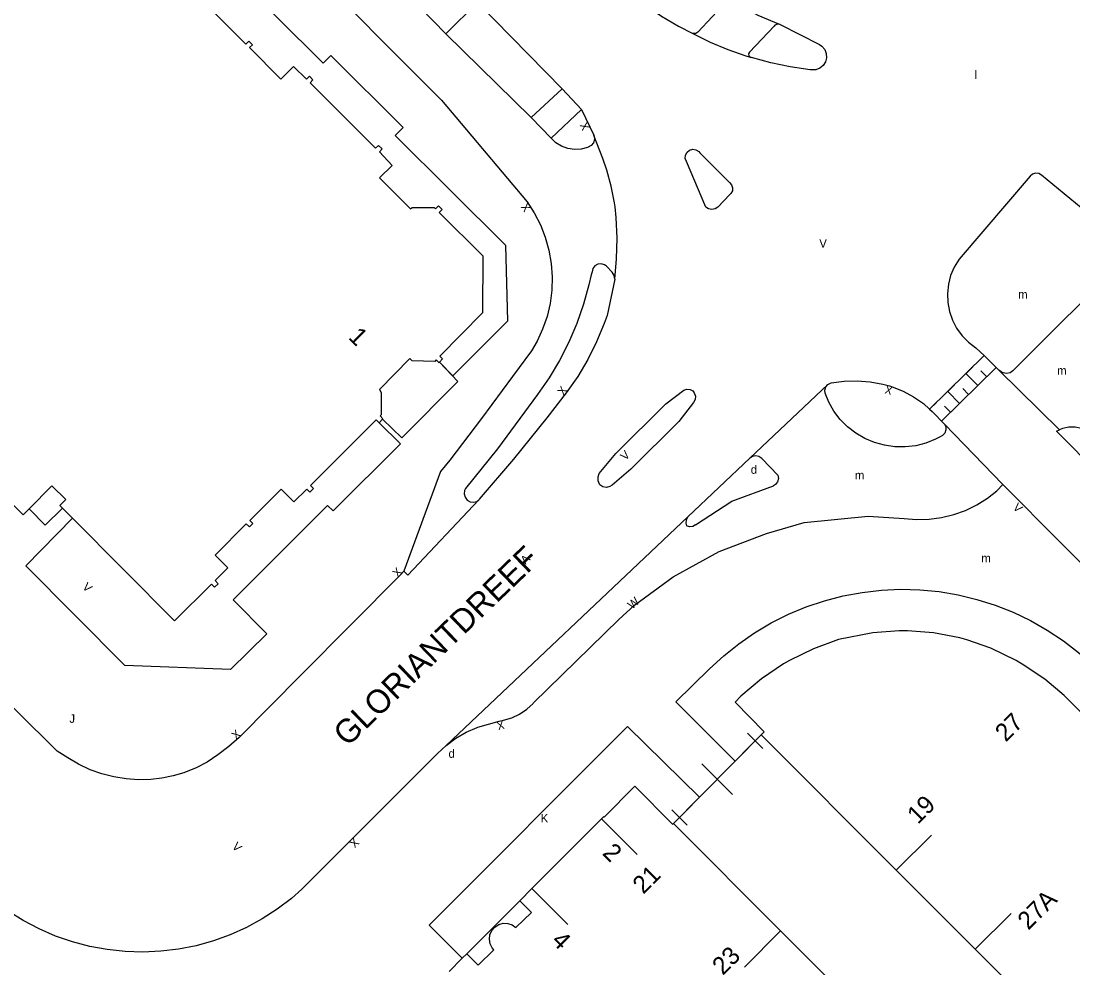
# Model space of a CAD drawing. Extents: x 134999 to 136502, y 457398 to 459002.
# Drawn here: x 136077.4 to 136139.7, y 458514.6 to 458570.7 of the extents above; entities that cross this region are included whole.
import ezdxf

# ---------------------------------------------------------------- set-up
doc = ezdxf.new("R2010")
doc.units = 0
for name, color, linetype in [('RI_DGTB_15', 7, 'Continuous'), ('RI_DGTB_2', 7, 'Continuous'), ('RI_DGTB_29', 7, 'Continuous'), ('RI_DGTB_30', 7, 'Continuous'), ('RI_DGTB_31', 7, 'Continuous'), ('RI_DGTB_35', 7, 'Continuous'), ('RI_DGTB_36', 7, 'Continuous'), ('RI_DGTB_37', 7, 'Continuous'), ('RI_DGTB_43', 7, 'Continuous'), ('RI_DGTB_48', 7, 'Continuous'), ('RI_DGTB_53', 7, 'Continuous'), ('RI_DGTB_54', 7, 'Continuous'), ('RI_DGTB_7', 7, 'Continuous')]:
    doc.layers.add(name, color=color, linetype=linetype)

msp = doc.modelspace()

# ---------------------------------------------------------------- linework, layer by layer
at = {"layer": 'RI_DGTB_15'}
for p, q in [((136111.815, 458523.435), (136113.939, 458521.317)), ((136129.278, 458520.398), (136131.371, 458522.474)), ((136107.701, 458519.303), (136109.826, 458517.184)), ((136133.952, 458515.717), (136136.075, 458517.837)), ((136122.431, 458516.809), (136120.284, 458514.657))]:
    msp.add_line(p, q, dxfattribs=at)
at = {"layer": 'RI_DGTB_2'}
for p, q in [((136129.278, 458520.398), (136121.281, 458528.409)), ((136111.815, 458523.435), (136107.701, 458519.303)), ((136116.08, 458523.16), (136122.43, 458516.808)), ((136107.701, 458519.303), (136106.98, 458518.58)), ((136106.98, 458518.58), (136103.84, 458515.44)), ((136122.43, 458516.808), (136127.342, 458511.895))]:
    msp.add_line(p, q, dxfattribs=at)
for points in [[(136096.617, 458564.975), (136094.561, 458567.031), (136094.731, 458567.211), (136094.521, 458567.421), (136094.341, 458567.241), (136093.581, 458568.001), (136092.821, 458567.241), (136090.961, 458569.111), (136091.141, 458569.281), (136090.931, 458569.501), (136090.751, 458569.321), (136088.891, 458571.181)], [(136096.617, 458564.975), (136098.441, 458563.151), (136098.621, 458563.321), (136098.831, 458563.111), (136098.671, 458562.931), (136099.421, 458562.131), (136098.671, 458561.391), (136100.511, 458559.561), (136100.601, 458559.651), (136101.911, 458559.641), (136101.991, 458559.561), (136102.171, 458559.741), (136102.381, 458559.531), (136102.201, 458559.351), (136104.791, 458556.781), (136104.781, 458553.411), (136102.241, 458550.841), (136102.411, 458550.671), (136102.231, 458550.482)], [(136102.231, 458550.482), (136102.201, 458550.451), (136102.021, 458550.621), (136101.941, 458550.521), (136100.611, 458550.551), (136100.461, 458550.701), (136098.661, 458548.861), (136098.771, 458548.691), (136098.761, 458547.371), (136098.701, 458547.311), (136098.861, 458547.121), (136098.856, 458547.115)], [(136092.841, 458542.961), (136093.601, 458542.201), (136094.361, 458542.961), (136094.551, 458542.781), (136094.761, 458542.991), (136094.581, 458543.171), (136098.471, 458547.071), (136098.656, 458546.896)], [(136098.856, 458547.115), (136098.656, 458546.896)], [(136077.925, 458541.797), (136077.561, 458541.431), (136074.971, 458544.021), (136075.081, 458544.241)], [(136079.895, 458541.836), (136079.741, 458541.991), (136080.091, 458542.341), (136079.271, 458543.151), (136077.925, 458541.797)], [(136080.478, 458541.25), (136086.531, 458535.161), (136088.711, 458537.341), (136088.901, 458537.151), (136089.111, 458537.361), (136088.931, 458537.541), (136089.691, 458538.301), (136088.931, 458539.051), (136090.781, 458540.901), (136090.961, 458540.721), (136091.171, 458540.931), (136090.991, 458541.111), (136092.841, 458542.961)], [(136080.478, 458541.25), (136079.895, 458541.836)], [(136136.534, 458532.723), (136136.38, 458532.82), (136134.89, 458533.54), (136133.46, 458534.04), (136133.04, 458534.15), (136131.49, 458534.45), (136129.94, 458534.56), (136129.45, 458534.56), (136127.89, 458534.46), (136125.86, 458534.06), (136124.38, 458533.51), (136122.96, 458532.82), (136122.6, 458532.62), (136121.3, 458531.73), (136120.07, 458530.7), (136119.73, 458530.35), (136121.46, 458528.59), (136121.281, 458528.409)], [(136141.225, 458528.74), (136139.23, 458530.73), (136138.07, 458531.71), (136136.73, 458532.6), (136136.534, 458532.723)], [(136111.815, 458523.435), (136111.95, 458523.57), (136111.98, 458523.54), (136113.8, 458525.37), (136116.03, 458523.11), (136116.08, 458523.16)], [(136133.952, 458515.717), (136129.278, 458520.398)], [(136103.84, 458515.44), (136104.51, 458514.76), (136105.44, 458515.67), (136105.342, 458515.79), (136105.221, 458516.034), (136105.177, 458516.303), (136105.212, 458516.573), (136105.323, 458516.822), (136105.502, 458517.028), (136105.732, 458517.174), (136105.995, 458517.246), (136106.267, 458517.24), (136106.526, 458517.156), (136106.75, 458517), (136107.67, 458517.89), (136106.98, 458518.58)], [(136137.22, 458512.444), (136133.952, 458515.717)], [(136103.575, 458515.175), (136102.79, 458514.39)], [(136103.84, 458515.44), (136103.575, 458515.175)]]:
    msp.add_lwpolyline(points, dxfattribs=at)
at = {"layer": 'RI_DGTB_31'}
for p, q in [((136134.076, 458550.465), (136134.495, 458550.874)), ((136131.949, 458546.985), (136135.179, 458550.145)), ((136133, 458549.412), (136133.807, 458550.202)), ((136134.641, 458549.618), (136134.291, 458549.976)), ((136134.103, 458549.092), (136133.403, 458549.807)), ((136131.923, 458548.358), (136132.73, 458549.148)), ((136133.026, 458548.038), (136132.327, 458548.753)), ((136133.564, 458548.565), (136133.215, 458548.923)), ((136132.488, 458547.512), (136132.138, 458547.869))]:
    msp.add_line(p, q, dxfattribs=at)
msp.add_lwpolyline([(136131.251, 458547.701), (136131.654, 458548.095)], dxfattribs=at)
at = {"layer": 'RI_DGTB_48'}
for p, q in [((136116.431, 458523.515), (136120.928, 458528.053)), ((136121.382, 458527.604), (136120.474, 458528.503)), ((136119.588, 458524.885), (136117.772, 458526.684)), ((136116.885, 458523.065), (136115.977, 458523.965))]:
    msp.add_line(p, q, dxfattribs=at)
for points in [[(136119.743, 458526.857), (136121.281, 458528.409)], [(136117.622, 458524.717), (136119.743, 458526.857)], [(136116.08, 458523.16), (136117.622, 458524.717)]]:
    msp.add_lwpolyline(points, dxfattribs=at)
at = {"layer": 'RI_DGTB_53'}
for p, q in [((136104.485, 458571.785), (136102.606, 458569.934)), ((136109.486, 458566.663), (136104.485, 458571.785)), ((136102.606, 458569.934), (136101.088, 458571.487)), ((136102.606, 458569.934), (136107.65, 458564.98)), ((136120.62, 458568.555), (136120.703, 458568.532)), ((136107.65, 458564.98), (136109.486, 458566.663)), ((136109.486, 458566.663), (136110.631, 458565.448)), ((136108.834, 458563.744), (136110.631, 458565.448)), ((136108.834, 458563.744), (136107.65, 458564.98)), ((136134.495, 458550.874), (136131.251, 458547.701)), ((136134.495, 458550.874), (136135.356, 458550.013)), ((136138.94, 458546.48), (136135.356, 458550.013)), ((136144.126, 458540.974), (136138.907, 458546.26)), ((136116.931, 458541.313), (136120.608, 458544.795)), ((136122.268, 458543.789), (136121.314, 458544.777)), ((136119.546, 458542.253), (136122.003, 458543.152)), ((136135.241, 458542.865), (136135.589, 458543.234)), ((136117.392, 458540.847), (136119.546, 458542.253)), ((136102.617, 458527.785), (136116.931, 458541.313)), ((136123.819, 458540.991), (136127.621, 458541.361)), ((136127.621, 458541.361), (136129.738, 458541.225)), ((136121.597, 458540.328), (136123.819, 458540.991)), ((136118.78, 458539.265), (136121.597, 458540.328)), ((136116.072, 458537.77), (136118.78, 458539.265)), ((136113.78, 458536.094), (136116.072, 458537.77)), ((136112.851, 458535.232), (136113.78, 458536.094))]:
    msp.add_line(p, q, dxfattribs=at)
for points in [[(136068.43, 458600), (136102.341, 458566.002), (136107.409, 458559.986), (136107.841, 458559.321), (136108.203, 458558.617), (136108.493, 458557.879), (136108.707, 458557.116), (136108.843, 458556.335), (136108.9, 458555.544), (136108.876, 458554.752), (136108.773, 458553.966), (136108.592, 458553.195), (136108.333, 458552.445), (136108.001, 458551.726), (136107.671, 458551.157), (136106.54, 458549.64), (136104.718, 458547.137), (136102.831, 458544.681), (136102.29, 458544), (136100.12, 458538.1)], [(136085.911, 458600), (136111.81, 458573.977), (136112.62, 458573.136), (136113.485, 458572.352), (136114.403, 458571.629), (136115.367, 458570.971), (136116.374, 458570.381), (136117.237, 458569.945)], [(136119.218, 458572.113), (136119.286, 458572.025), (136119.28, 458571.913), (136119.219, 458571.842), (136117.516, 458570.026), (136117.401, 458569.945), (136117.261, 458569.938), (136117.237, 458569.945)], [(136119.218, 458572.113), (136120.13, 458571.542), (136121.082, 458571.04), (136122.069, 458570.611), (136122.407, 458570.483)], [(136122.407, 458570.483), (136122.246, 458570.5), (136122.096, 458570.439), (136122.038, 458570.384), (136120.595, 458568.849), (136120.533, 458568.748), (136120.548, 458568.631), (136120.62, 458568.555)], [(136122.407, 458570.483), (136124.729, 458569.299), (136124.878, 458569.195), (136125.039, 458569), (136125.132, 458568.765), (136125.147, 458568.513), (136125.083, 458568.268), (136124.947, 458568.055), (136124.751, 458567.895), (136124.515, 458567.804), (136124.262, 458567.791), (136124.173, 458567.8), (136123.001, 458567.966), (136121.842, 458568.21), (136120.703, 458568.532)], [(136117.237, 458569.945), (136118.252, 458569.432), (136119.3, 458568.992), (136120.376, 458568.626), (136120.62, 458568.555)], [(136120.62, 458568.555), (136120.66, 458568.539), (136120.703, 458568.532)], [(136110.631, 458565.448), (136111.358, 458563.928), (136111.37, 458563.898)], [(136111.37, 458563.898), (136111.377, 458563.877), (136111.397, 458563.673), (136111.339, 458563.477), (136111.21, 458563.318), (136111.031, 458563.22), (136110.994, 458563.205), (136110.613, 458563.103), (136110.22, 458563.08), (136109.829, 458563.136), (136109.459, 458563.269), (136109.122, 458563.475), (136108.834, 458563.744)], [(136112.61, 458555.4), (136112.714, 458556.611), (136112.738, 458557.826), (136112.683, 458559.041), (136112.62, 458559.69), (136112.59, 458559.92), (136112.402, 458560.897), (136112.136, 458561.855), (136111.89, 458562.55), (136111.37, 458563.898)], [(136116.846, 458562.372), (136116.782, 458562.554), (136116.796, 458562.747), (136116.887, 458562.918), (136117.038, 458563.038), (136117.225, 458563.088), (136117.416, 458563.059), (136117.579, 458562.955), (136117.637, 458562.887), (136119.398, 458561.119), (136119.527, 458560.986), (136119.588, 458560.811), (136119.571, 458560.627), (136119.478, 458560.467), (136119.412, 458560.408), (136118.72, 458559.67), (136118.554, 458559.558), (136118.358, 458559.52), (136118.162, 458559.561), (136118.008, 458559.664), (136116.846, 458562.372)], [(136142.906, 458557.402), (136137.89, 458561.56), (136137.724, 458561.657), (136137.533, 458561.679), (136137.349, 458561.622), (136137.206, 458561.499), (136132.996, 458556.578), (136132.712, 458556.116), (136132.5, 458555.617), (136132.363, 458555.093), (136132.304, 458554.554), (136132.325, 458554.012), (136132.426, 458553.479), (136132.604, 458552.967), (136132.855, 458552.486), (136133.174, 458552.048), (136133.554, 458551.661), (136133.987, 458551.334), (136134.016, 458551.316), (136134.495, 458550.874)], [(136136.182, 458549.973), (136142.902, 458556.664), (136143.014, 458556.837), (136143.052, 458557.039), (136143.011, 458557.24), (136142.906, 458557.402)], [(136112.61, 458555.4), (136112.572, 458555.613), (136112.46, 458555.81), (136112.11, 458556.17), (136111.996, 458556.251), (136111.804, 458556.306), (136111.605, 458556.282), (136111.432, 458556.182), (136111.31, 458556.024), (136111.26, 458555.83), (136111.21, 458555.66), (136111.077, 458555.069), (136110.753, 458553.908), (136110.353, 458552.771), (136109.878, 458551.662), (136109.331, 458550.588), (136108.714, 458549.552), (136108.03, 458548.56), (136105.66, 458545.34), (136103.77, 458542.99), (136103.713, 458542.876), (136103.685, 458542.675), (136103.735, 458542.479), (136103.857, 458542.317), (136104.032, 458542.214), (136104.232, 458542.186), (136104.429, 458542.238), (136104.555, 458542.334)], [(136112.61, 458555.4), (136112.16, 458553.25), (136111.983, 458552.763), (136111.53, 458551.687), (136111.005, 458550.644), (136110.41, 458549.64), (136109.72, 458548.66), (136108.574, 458547.179), (136106.608, 458544.744), (136104.58, 458542.36), (136104.555, 458542.334)], [(136136.182, 458549.973), (136136.016, 458549.855), (136135.818, 458549.809), (136135.617, 458549.843), (136135.463, 458549.934), (136135.356, 458550.013)], [(136125.233, 458549.165), (136125.42, 458549.25), (136126.186, 458549.352), (136126.958, 458549.374), (136127.729, 458549.317), (136128.489, 458549.18), (136128.87, 458549.08), (136129.04, 458549.02), (136129.691, 458548.759), (136130.308, 458548.426), (136130.883, 458548.025), (136131.251, 458547.701)], [(136125.233, 458549.165), (136120.608, 458544.795)], [(136132.14, 458546.81), (136132.21, 458546.667), (136132.222, 458546.47), (136132.155, 458546.284), (136132.02, 458546.14), (136131.87, 458546.05), (136131.603, 458545.914), (136131.028, 458545.687), (136130.429, 458545.536), (136129.815, 458545.463), (136129.197, 458545.471), (136128.586, 458545.558), (136127.99, 458545.724), (136127.421, 458545.965), (136126.888, 458546.277), (136126.4, 458546.655), (136125.964, 458547.094), (136125.589, 458547.585), (136125.28, 458548.12), (136125.06, 458548.64), (136125.043, 458548.829), (136125.104, 458549.017), (136125.233, 458549.165)], [(136131.251, 458547.701), (136131.409, 458547.561), (136132.14, 458546.81)], [(136132.14, 458546.81), (136135.589, 458543.234)], [(136138.907, 458546.26), (136138.764, 458546.401), (136138.94, 458546.48)], [(136143.18, 458543.874), (136140.908, 458546.178), (136140.599, 458546.401), (136140.251, 458546.555), (136139.878, 458546.634), (136139.497, 458546.632), (136139.124, 458546.552), (136138.94, 458546.48)], [(136121.314, 458544.777), (136121.148, 458544.892), (136120.953, 458544.932), (136120.757, 458544.893), (136120.608, 458544.795)], [(136122.268, 458543.789), (136122.3, 458543.592), (136122.254, 458543.398), (136122.135, 458543.238), (136122.003, 458543.152)], [(136135.589, 458543.234), (136142.43, 458536.36), (136144.78, 458534.02)], [(136129.738, 458541.225), (136130.479, 458541.162), (136131.223, 458541.18), (136131.96, 458541.277), (136132.683, 458541.452), (136133.383, 458541.704), (136134.052, 458542.03), (136134.682, 458542.425), (136135.241, 458542.865)], [(136100.12, 458538.1), (136100.35, 458537.86), (136104.555, 458542.334)], [(136116.931, 458541.313), (136116.831, 458541.144), (136116.806, 458540.949), (136116.846, 458540.79)], [(136117.392, 458540.847), (136117.223, 458540.752), (136117.029, 458540.732), (136116.846, 458540.79)], [(136100.12, 458538.1), (136099.92, 458537.88), (136094.05, 458531.98), (136090.351, 458528.251), (136089.738, 458527.726), (136089.101, 458527.23), (136088.457, 458526.8), (136087.772, 458526.439), (136087.711, 458526.411), (136087.088, 458526.163), (136086.445, 458525.974), (136085.787, 458525.844), (136085.121, 458525.771), (136084.391, 458525.754), (136083.662, 458525.801), (136082.94, 458525.913), (136082.231, 458526.091), (136081.527, 458526.343), (136080.852, 458526.666), (136080.206, 458527.041), (136079.581, 458527.451), (136074.741, 458532.211), (136067.121, 458539.881)], [(136102.617, 458527.785), (136103.185, 458528.208), (136103.798, 458528.565), (136104.446, 458528.85), (136104.5, 458528.87), (136105.76, 458529.21), (136106.01, 458529.27), (136106.505, 458529.414), (136106.971, 458529.633), (136107.398, 458529.922), (136107.775, 458530.273), (136107.8, 458530.3), (136112.851, 458535.232)], [(136102.617, 458527.785), (136102.1, 458527.3), (136096.8, 458521.99), (136094.08, 458519.26), (136093.459, 458518.72), (136092.615, 458518.08), (136091.725, 458517.505), (136090.794, 458517), (136089.827, 458516.566), (136088.831, 458516.206), (136087.81, 458515.922), (136086.771, 458515.716), (136085.72, 458515.589), (136084.661, 458515.542), (136083.603, 458515.575), (136082.549, 458515.687), (136081.507, 458515.879), (136080.483, 458516.149), (136079.482, 458516.495), (136078.51, 458516.916), (136077.572, 458517.409), (136076.674, 458517.971)]]:
    msp.add_lwpolyline(points, dxfattribs=at)
at = {"layer": 'RI_DGTB_54'}
for points in [[(136102.231, 458550.482), (136103.016, 458549.68), (136106.279, 458552.933), (136106.153, 458557.39), (136099.601, 458563.912), (136100.081, 458564.381), (136095.781, 458568.641), (136095.33, 458568.182), (136089.826, 458573.686), (136090.291, 458574.151), (136086.051, 458578.431), (136085.592, 458577.96), (136079.929, 458583.613), (136080.391, 458584.071), (136076.131, 458588.341), (136074.896, 458587.076)], [(136111.614, 458543.685), (136111.691, 458543.896), (136112.665, 458545.069), (136115.63, 458548.017), (136116.694, 458548.819), (136116.873, 458548.884), (136117.064, 458548.87), (136117.232, 458548.78), (136117.317, 458548.666), (136117.378, 458548.471), (136117.361, 458548.268), (136117.268, 458548.087), (136116.392, 458546.965), (136113.554, 458544.145), (136112.445, 458543.194), (136112.313, 458543.114), (136112.108, 458543.068), (136111.901, 458543.102), (136111.721, 458543.21), (136111.694, 458543.251), (136111.615, 458543.461), (136111.614, 458543.685)], [(136098.656, 458546.896), (136099.921, 458545.641), (136095.921, 458541.681), (136095.597, 458541.997), (136090.001, 458536.401), (136092.001, 458534.401), (136089.841, 458532.281), (136083.581, 458532.521), (136077.721, 458538.421), (136080.478, 458541.25)]]:
    msp.add_lwpolyline(points, dxfattribs=at)
at = {"layer": 'RI_DGTB_7'}
msp.add_line((136116.22, 458530.36), (136118.22, 458532.32), dxfattribs=at)
for points in [[(136102.231, 458550.482), (136103.301, 458549.331), (136099.991, 458545.991), (136098.856, 458547.115)], [(136077.925, 458541.797), (136078.871, 458540.821), (136079.895, 458541.836)], [(136118.22, 458532.32), (136119.06, 458533.094), (136119.952, 458533.807), (136120.891, 458534.456), (136121.874, 458535.038), (136122.895, 458535.55), (136123.95, 458535.988), (136125.032, 458536.352), (136126.137, 458536.64), (136127.26, 458536.849), (136128.395, 458536.979), (136129.536, 458537.029), (136130.677, 458537), (136131.814, 458536.89), (136132.941, 458536.702), (136134.051, 458536.435), (136135.14, 458536.091), (136136.202, 458535.671), (136137.232, 458535.178), (136138.226, 458534.615), (136139.177, 458533.983), (136140.082, 458533.286), (136140.936, 458532.528), (136141.22, 458532.25)], [(136116.22, 458530.36), (136118.21, 458528.38), (136119.743, 458526.857)], [(136117.622, 458524.717), (136113.36, 458528.9), (136101.61, 458517.13), (136103.575, 458515.175)], [(136119.743, 458526.857), (136117.622, 458524.717)]]:
    msp.add_lwpolyline(points, dxfattribs=at)

# ---------------------------------------------------------------- texts
at = {"layer": 'RI_DGTB_29'}
for p in [(136120.66, 458543.87), (136102.76, 458527.05)]:
    msp.add_text('d', height=0.5, rotation=359.99965, dxfattribs=at).set_placement(p)
at = {"layer": 'RI_DGTB_30'}
for s, height, rotation, p in [('X', 0.5, 115.55038, (136111.153, 458564.356)), ('X', 0.5, 124.19478, (136107.676, 458559.596)), ('X', 0.5, 53.29035, (136109.571, 458548.46)), ('X', 0.5, 165.28513, (136129.112, 458549.016)), ('V', 0.499, 44.38533, (136113.231, 458544.623)), ('V', 0.5, 316.30143, (136136.147, 458541.833)), ('V', 0.5, 224.99912, (136107.281, 458539.145)), ('X', 0.5, 46.43488, (136099.748, 458537.699)), ('V', 0.5, 315.65805, (136081.033, 458537.123)), ('W', 0.5, 41.34759, (136113.633, 458535.823)), ('X', 0.5, 40.01026, (136090.165, 458528.089)), ('X', 0.5, 194.29753, (136106.002, 458529.272)), ('K', 0.5, 359.99965, (136108.22, 458523.22)), ('V', 0.5, 314.71774, (136089.9, 458521.754)), ('X', 0.5, 224.99443, (136097.157, 458522.347))]:
    msp.add_text(s, height=height, rotation=rotation, dxfattribs=at).set_placement(p)
msp.add_text('V', height=0.5, dxfattribs=at).set_placement((136124.721, 458557.265))
at = {"layer": 'RI_DGTB_31'}
msp.add_text('J', height=0.5, rotation=359.99973, dxfattribs=at).set_placement((136080.301, 458529.122))
at = {"layer": 'RI_DGTB_35'}
for s, rotation, p in [('1', 315.6353, (136096.776, 458551.909)), ('27', 44.9059, (136135.768, 458527.947)), ('19', 44.9059, (136130.561, 458523.069)), ('2', 315.0634, (136111.822, 458521.356)), ('21', 45, (136114.299, 458518.93))]:
    msp.add_text(s, height=1.054, rotation=rotation, dxfattribs=at).set_placement(p)
at = {"layer": 'RI_DGTB_36'}
for s, rotation, p in [('27A', 44.9562, (136137.102, 458516.809)), ('4', 315.0634, (136108.8, 458516.155)), ('23', 45.0721, (136119.014, 458514.124))]:
    msp.add_text(s, height=1.054, rotation=rotation, dxfattribs=at).set_placement(p)
at = {"layer": 'RI_DGTB_37'}
msp.add_text('GLORIANTDREEF', height=1.4, rotation=43.92657, dxfattribs=at).set_placement((136096.771, 458527.661))
at = {"layer": 'RI_DGTB_43'}
msp.add_text('l', height=0.5, dxfattribs=at).set_placement((136133.91, 458567.253))
for p in [(136136.5, 458554.25), (136138.81, 458549.74), (136126.83, 458543.54), (136134.32, 458538.63)]:
    msp.add_text('m', height=0.5, rotation=359.99965, dxfattribs=at).set_placement(p)

doc.saveas('drawing.dxf')
